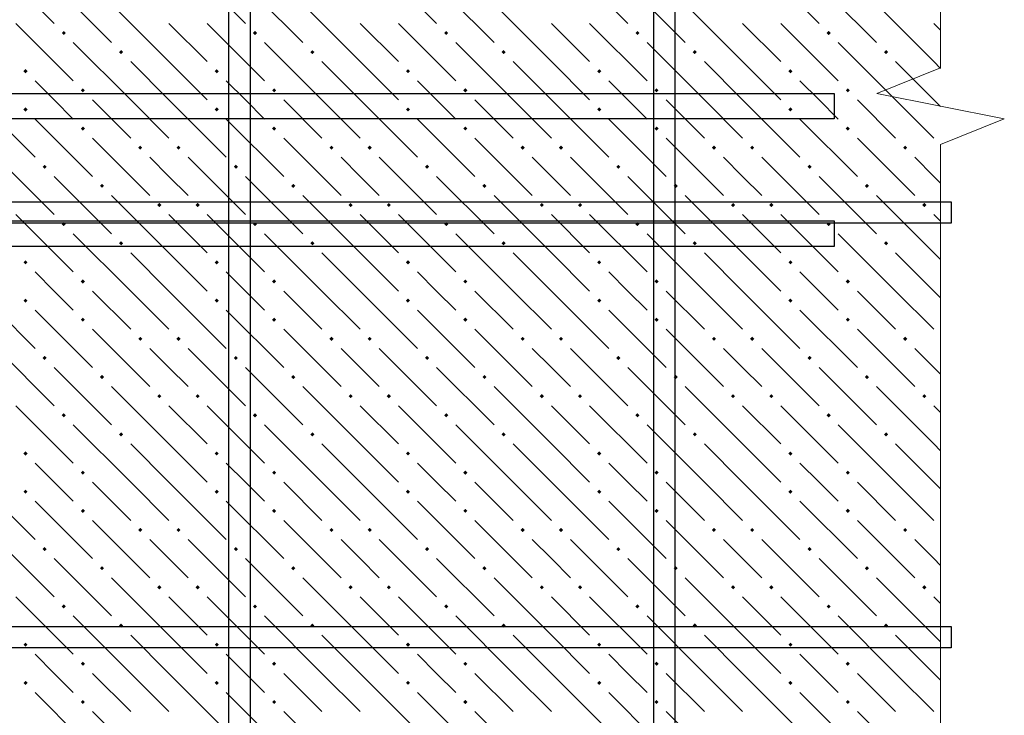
# Model space of a CAD drawing. Header units: millimetres. Extents: x 40580 to 1930067, y -240640 to 81020.
# Tile 412 of 656: x 1116029 to 1119118, y -187980 to -185797. Entities that reach past the tile are written whole.
import ezdxf

# ---------------------------------------------------------------- set-up
doc = ezdxf.new("R2010")
doc.units = ezdxf.units.MM
for name, color, linetype, lineweight in [('ЖБ Перекрытие верхний уровень', 7, 'Continuous', 35), ('Примечания', 7, 'Continuous', 13), ('Ребро вкладыша арматура S1', 52, 'Continuous', 25), ('Фоновоя арматура Х1', 52, 'Continuous', 25)]:
    doc.layers.add(name, color=color, linetype=linetype, lineweight=lineweight)

msp = doc.modelspace()

# ---------------------------------------------------------------- hatches: boundary and pattern name
at = {"layer": 'ЖБ Перекрытие верхний уровень', "linetype": 'Continuous', "lineweight": -3, "transparency": 33554687}
for points in [[(1116160.9, -185838.3), (1116167.4, -185831.8), (1116173.9, -185838.3), (1116167.4, -185844.8)], [(1116760.9, -185838.3), (1116767.4, -185831.8), (1116773.9, -185838.3), (1116767.4, -185844.8)], [(1117360.9, -185838.3), (1117367.4, -185831.8), (1117373.9, -185838.3), (1117367.4, -185844.8)], [(1117960.9, -185838.3), (1117967.4, -185831.8), (1117973.9, -185838.3), (1117967.4, -185844.8)], [(1118560.9, -185838.3), (1118567.4, -185831.8), (1118573.9, -185838.3), (1118567.4, -185844.8)], [(1116340.9, -185898.3), (1116347.4, -185891.8), (1116353.9, -185898.3), (1116347.4, -185904.8)], [(1116940.9, -185898.3), (1116947.4, -185891.8), (1116953.9, -185898.3), (1116947.4, -185904.8)], [(1117540.9, -185898.3), (1117547.4, -185891.8), (1117553.9, -185898.3), (1117547.4, -185904.8)], [(1118140.9, -185898.3), (1118147.4, -185891.8), (1118153.9, -185898.3), (1118147.4, -185904.8)], [(1118740.9, -185898.3), (1118747.4, -185891.8), (1118753.9, -185898.3), (1118747.4, -185904.8)], [(1116040.9, -185958.3), (1116047.4, -185951.8), (1116053.9, -185958.3), (1116047.4, -185964.8)], [(1116640.9, -185958.3), (1116647.4, -185951.8), (1116653.9, -185958.3), (1116647.4, -185964.8)], [(1117240.9, -185958.3), (1117247.4, -185951.8), (1117253.9, -185958.3), (1117247.4, -185964.8)], [(1117840.9, -185958.3), (1117847.4, -185951.8), (1117853.9, -185958.3), (1117847.4, -185964.8)], [(1118440.9, -185958.3), (1118447.4, -185951.8), (1118453.9, -185958.3), (1118447.4, -185964.8)], [(1116220.9, -186018.3), (1116227.4, -186011.8), (1116233.9, -186018.3), (1116227.4, -186024.8)], [(1116820.9, -186018.3), (1116827.4, -186011.8), (1116833.9, -186018.3), (1116827.4, -186024.8)], [(1117420.9, -186018.3), (1117427.4, -186011.8), (1117433.9, -186018.3), (1117427.4, -186024.8)], [(1118020.9, -186018.3), (1118027.4, -186011.8), (1118033.9, -186018.3), (1118027.4, -186024.8)], [(1118620.9, -186018.3), (1118627.4, -186011.8), (1118633.9, -186018.3), (1118627.4, -186024.8)], [(1116040.9, -186078.3), (1116047.4, -186071.8), (1116053.9, -186078.3), (1116047.4, -186084.8)], [(1116640.9, -186078.3), (1116647.4, -186071.8), (1116653.9, -186078.3), (1116647.4, -186084.8)], [(1117240.9, -186078.3), (1117247.4, -186071.8), (1117253.9, -186078.3), (1117247.4, -186084.8)], [(1117840.9, -186078.3), (1117847.4, -186071.8), (1117853.9, -186078.3), (1117847.4, -186084.8)], [(1118440.9, -186078.3), (1118447.4, -186071.8), (1118453.9, -186078.3), (1118447.4, -186084.8)], [(1116220.9, -186138.3), (1116227.4, -186131.8), (1116233.9, -186138.3), (1116227.4, -186144.8)], [(1116820.9, -186138.3), (1116827.4, -186131.8), (1116833.9, -186138.3), (1116827.4, -186144.8)], [(1117420.9, -186138.3), (1117427.4, -186131.8), (1117433.9, -186138.3), (1117427.4, -186144.8)], [(1118020.9, -186138.3), (1118027.4, -186131.8), (1118033.9, -186138.3), (1118027.4, -186144.8)], [(1118620.9, -186138.3), (1118627.4, -186131.8), (1118633.9, -186138.3), (1118627.4, -186144.8)], [(1116400.9, -186198.3), (1116407.4, -186191.8), (1116413.9, -186198.3), (1116407.4, -186204.8)], [(1116520.9, -186198.3), (1116527.4, -186191.8), (1116533.9, -186198.3), (1116527.4, -186204.8)], [(1117000.9, -186198.3), (1117007.4, -186191.8), (1117013.9, -186198.3), (1117007.4, -186204.8)], [(1117120.9, -186198.3), (1117127.4, -186191.8), (1117133.9, -186198.3), (1117127.4, -186204.8)], [(1117600.9, -186198.3), (1117607.4, -186191.8), (1117613.9, -186198.3), (1117607.4, -186204.8)], [(1117720.9, -186198.3), (1117727.4, -186191.8), (1117733.9, -186198.3), (1117727.4, -186204.8)], [(1118200.9, -186198.3), (1118207.4, -186191.8), (1118213.9, -186198.3), (1118207.4, -186204.8)], [(1118320.9, -186198.3), (1118327.4, -186191.8), (1118333.9, -186198.3), (1118327.4, -186204.8)], [(1118800.9, -186198.3), (1118807.4, -186191.8), (1118813.9, -186198.3), (1118807.4, -186204.8)], [(1116100.9, -186258.3), (1116107.4, -186251.8), (1116113.9, -186258.3), (1116107.4, -186264.8)], [(1116700.9, -186258.3), (1116707.4, -186251.8), (1116713.9, -186258.3), (1116707.4, -186264.8)], [(1117300.9, -186258.3), (1117307.4, -186251.8), (1117313.9, -186258.3), (1117307.4, -186264.8)], [(1117900.9, -186258.3), (1117907.4, -186251.8), (1117913.9, -186258.3), (1117907.4, -186264.8)], [(1118500.9, -186258.3), (1118507.4, -186251.8), (1118513.9, -186258.3), (1118507.4, -186264.8)], [(1116280.9, -186318.3), (1116287.4, -186311.8), (1116293.9, -186318.3), (1116287.4, -186324.8)], [(1116880.9, -186318.3), (1116887.4, -186311.8), (1116893.9, -186318.3), (1116887.4, -186324.8)], [(1117480.9, -186318.3), (1117487.4, -186311.8), (1117493.9, -186318.3), (1117487.4, -186324.8)], [(1118080.9, -186318.3), (1118087.4, -186311.8), (1118093.9, -186318.3), (1118087.4, -186324.8)], [(1118680.9, -186318.3), (1118687.4, -186311.8), (1118693.9, -186318.3), (1118687.4, -186324.8)], [(1116460.9, -186378.3), (1116467.4, -186371.8), (1116473.9, -186378.3), (1116467.4, -186384.8)], [(1116580.9, -186378.3), (1116587.4, -186371.8), (1116593.9, -186378.3), (1116587.4, -186384.8)], [(1117060.9, -186378.3), (1117067.4, -186371.8), (1117073.9, -186378.3), (1117067.4, -186384.8)], [(1117180.9, -186378.3), (1117187.4, -186371.8), (1117193.9, -186378.3), (1117187.4, -186384.8)], [(1117660.9, -186378.3), (1117667.4, -186371.8), (1117673.9, -186378.3), (1117667.4, -186384.8)], [(1117780.9, -186378.3), (1117787.4, -186371.8), (1117793.9, -186378.3), (1117787.4, -186384.8)], [(1118260.9, -186378.3), (1118267.4, -186371.8), (1118273.9, -186378.3), (1118267.4, -186384.8)], [(1118380.9, -186378.3), (1118387.4, -186371.8), (1118393.9, -186378.3), (1118387.4, -186384.8)], [(1118860.9, -186378.3), (1118867.4, -186371.8), (1118873.9, -186378.3), (1118867.4, -186384.8)], [(1116160.9, -186438.3), (1116167.4, -186431.8), (1116173.9, -186438.3), (1116167.4, -186444.8)], [(1116760.9, -186438.3), (1116767.4, -186431.8), (1116773.9, -186438.3), (1116767.4, -186444.8)], [(1117360.9, -186438.3), (1117367.4, -186431.8), (1117373.9, -186438.3), (1117367.4, -186444.8)], [(1117960.9, -186438.3), (1117967.4, -186431.8), (1117973.9, -186438.3), (1117967.4, -186444.8)], [(1118560.9, -186438.3), (1118567.4, -186431.8), (1118573.9, -186438.3), (1118567.4, -186444.8)], [(1116340.9, -186498.3), (1116347.4, -186491.8), (1116353.9, -186498.3), (1116347.4, -186504.8)], [(1116940.9, -186498.3), (1116947.4, -186491.8), (1116953.9, -186498.3), (1116947.4, -186504.8)], [(1117540.9, -186498.3), (1117547.4, -186491.8), (1117553.9, -186498.3), (1117547.4, -186504.8)], [(1118140.9, -186498.3), (1118147.4, -186491.8), (1118153.9, -186498.3), (1118147.4, -186504.8)], [(1118740.9, -186498.3), (1118747.4, -186491.8), (1118753.9, -186498.3), (1118747.4, -186504.8)], [(1116040.9, -186558.3), (1116047.4, -186551.8), (1116053.9, -186558.3), (1116047.4, -186564.8)], [(1116640.9, -186558.3), (1116647.4, -186551.8), (1116653.9, -186558.3), (1116647.4, -186564.8)], [(1117240.9, -186558.3), (1117247.4, -186551.8), (1117253.9, -186558.3), (1117247.4, -186564.8)], [(1117840.9, -186558.3), (1117847.4, -186551.8), (1117853.9, -186558.3), (1117847.4, -186564.8)], [(1118440.9, -186558.3), (1118447.4, -186551.8), (1118453.9, -186558.3), (1118447.4, -186564.8)], [(1116220.9, -186618.3), (1116227.4, -186611.8), (1116233.9, -186618.3), (1116227.4, -186624.8)], [(1116820.9, -186618.3), (1116827.4, -186611.8), (1116833.9, -186618.3), (1116827.4, -186624.8)], [(1117420.9, -186618.3), (1117427.4, -186611.8), (1117433.9, -186618.3), (1117427.4, -186624.8)], [(1118020.9, -186618.3), (1118027.4, -186611.8), (1118033.9, -186618.3), (1118027.4, -186624.8)], [(1118620.9, -186618.3), (1118627.4, -186611.8), (1118633.9, -186618.3), (1118627.4, -186624.8)], [(1116040.9, -186678.3), (1116047.4, -186671.8), (1116053.9, -186678.3), (1116047.4, -186684.8)], [(1116640.9, -186678.3), (1116647.4, -186671.8), (1116653.9, -186678.3), (1116647.4, -186684.8)], [(1117240.9, -186678.3), (1117247.4, -186671.8), (1117253.9, -186678.3), (1117247.4, -186684.8)], [(1117840.9, -186678.3), (1117847.4, -186671.8), (1117853.9, -186678.3), (1117847.4, -186684.8)], [(1118440.9, -186678.3), (1118447.4, -186671.8), (1118453.9, -186678.3), (1118447.4, -186684.8)], [(1116220.9, -186738.3), (1116227.4, -186731.8), (1116233.9, -186738.3), (1116227.4, -186744.8)], [(1116820.9, -186738.3), (1116827.4, -186731.8), (1116833.9, -186738.3), (1116827.4, -186744.8)], [(1117420.9, -186738.3), (1117427.4, -186731.8), (1117433.9, -186738.3), (1117427.4, -186744.8)], [(1118020.9, -186738.3), (1118027.4, -186731.8), (1118033.9, -186738.3), (1118027.4, -186744.8)], [(1118620.9, -186738.3), (1118627.4, -186731.8), (1118633.9, -186738.3), (1118627.4, -186744.8)], [(1116400.9, -186798.3), (1116407.4, -186791.8), (1116413.9, -186798.3), (1116407.4, -186804.8)], [(1116520.9, -186798.3), (1116527.4, -186791.8), (1116533.9, -186798.3), (1116527.4, -186804.8)], [(1117000.9, -186798.3), (1117007.4, -186791.8), (1117013.9, -186798.3), (1117007.4, -186804.8)], [(1117120.9, -186798.3), (1117127.4, -186791.8), (1117133.9, -186798.3), (1117127.4, -186804.8)], [(1117600.9, -186798.3), (1117607.4, -186791.8), (1117613.9, -186798.3), (1117607.4, -186804.8)], [(1117720.9, -186798.3), (1117727.4, -186791.8), (1117733.9, -186798.3), (1117727.4, -186804.8)], [(1118200.9, -186798.3), (1118207.4, -186791.8), (1118213.9, -186798.3), (1118207.4, -186804.8)], [(1118320.9, -186798.3), (1118327.4, -186791.8), (1118333.9, -186798.3), (1118327.4, -186804.8)], [(1118800.9, -186798.3), (1118807.4, -186791.8), (1118813.9, -186798.3), (1118807.4, -186804.8)], [(1116100.9, -186858.3), (1116107.4, -186851.8), (1116113.9, -186858.3), (1116107.4, -186864.8)], [(1116700.9, -186858.3), (1116707.4, -186851.8), (1116713.9, -186858.3), (1116707.4, -186864.8)], [(1117300.9, -186858.3), (1117307.4, -186851.8), (1117313.9, -186858.3), (1117307.4, -186864.8)], [(1117900.9, -186858.3), (1117907.4, -186851.8), (1117913.9, -186858.3), (1117907.4, -186864.8)], [(1118500.9, -186858.3), (1118507.4, -186851.8), (1118513.9, -186858.3), (1118507.4, -186864.8)], [(1116280.9, -186918.3), (1116287.4, -186911.8), (1116293.9, -186918.3), (1116287.4, -186924.8)], [(1116880.9, -186918.3), (1116887.4, -186911.8), (1116893.9, -186918.3), (1116887.4, -186924.8)], [(1117480.9, -186918.3), (1117487.4, -186911.8), (1117493.9, -186918.3), (1117487.4, -186924.8)], [(1118080.9, -186918.3), (1118087.4, -186911.8), (1118093.9, -186918.3), (1118087.4, -186924.8)], [(1118680.9, -186918.3), (1118687.4, -186911.8), (1118693.9, -186918.3), (1118687.4, -186924.8)], [(1116460.9, -186978.3), (1116467.4, -186971.8), (1116473.9, -186978.3), (1116467.4, -186984.8)], [(1116580.9, -186978.3), (1116587.4, -186971.8), (1116593.9, -186978.3), (1116587.4, -186984.8)], [(1117060.9, -186978.3), (1117067.4, -186971.8), (1117073.9, -186978.3), (1117067.4, -186984.8)], [(1117180.9, -186978.3), (1117187.4, -186971.8), (1117193.9, -186978.3), (1117187.4, -186984.8)], [(1117660.9, -186978.3), (1117667.4, -186971.8), (1117673.9, -186978.3), (1117667.4, -186984.8)], [(1117780.9, -186978.3), (1117787.4, -186971.8), (1117793.9, -186978.3), (1117787.4, -186984.8)], [(1118260.9, -186978.3), (1118267.4, -186971.8), (1118273.9, -186978.3), (1118267.4, -186984.8)], [(1118380.9, -186978.3), (1118387.4, -186971.8), (1118393.9, -186978.3), (1118387.4, -186984.8)], [(1118860.9, -186978.3), (1118867.4, -186971.8), (1118873.9, -186978.3), (1118867.4, -186984.8)], [(1116160.9, -187038.3), (1116167.4, -187031.8), (1116173.9, -187038.3), (1116167.4, -187044.8)], [(1116760.9, -187038.3), (1116767.4, -187031.8), (1116773.9, -187038.3), (1116767.4, -187044.8)], [(1117360.9, -187038.3), (1117367.4, -187031.8), (1117373.9, -187038.3), (1117367.4, -187044.8)], [(1117960.9, -187038.3), (1117967.4, -187031.8), (1117973.9, -187038.3), (1117967.4, -187044.8)], [(1118560.9, -187038.3), (1118567.4, -187031.8), (1118573.9, -187038.3), (1118567.4, -187044.8)], [(1116340.9, -187098.3), (1116347.4, -187091.8), (1116353.9, -187098.3), (1116347.4, -187104.8)], [(1116940.9, -187098.3), (1116947.4, -187091.8), (1116953.9, -187098.3), (1116947.4, -187104.8)], [(1117540.9, -187098.3), (1117547.4, -187091.8), (1117553.9, -187098.3), (1117547.4, -187104.8)], [(1118140.9, -187098.3), (1118147.4, -187091.8), (1118153.9, -187098.3), (1118147.4, -187104.8)], [(1118740.9, -187098.3), (1118747.4, -187091.8), (1118753.9, -187098.3), (1118747.4, -187104.8)], [(1116040.9, -187158.3), (1116047.4, -187151.8), (1116053.9, -187158.3), (1116047.4, -187164.8)], [(1116640.9, -187158.3), (1116647.4, -187151.8), (1116653.9, -187158.3), (1116647.4, -187164.8)], [(1117240.9, -187158.3), (1117247.4, -187151.8), (1117253.9, -187158.3), (1117247.4, -187164.8)], [(1117840.9, -187158.3), (1117847.4, -187151.8), (1117853.9, -187158.3), (1117847.4, -187164.8)], [(1118440.9, -187158.3), (1118447.4, -187151.8), (1118453.9, -187158.3), (1118447.4, -187164.8)], [(1116220.9, -187218.3), (1116227.4, -187211.8), (1116233.9, -187218.3), (1116227.4, -187224.8)], [(1116820.9, -187218.3), (1116827.4, -187211.8), (1116833.9, -187218.3), (1116827.4, -187224.8)], [(1117420.9, -187218.3), (1117427.4, -187211.8), (1117433.9, -187218.3), (1117427.4, -187224.8)], [(1118020.9, -187218.3), (1118027.4, -187211.8), (1118033.9, -187218.3), (1118027.4, -187224.8)], [(1118620.9, -187218.3), (1118627.4, -187211.8), (1118633.9, -187218.3), (1118627.4, -187224.8)], [(1116040.9, -187278.3), (1116047.4, -187271.8), (1116053.9, -187278.3), (1116047.4, -187284.8)], [(1116640.9, -187278.3), (1116647.4, -187271.8), (1116653.9, -187278.3), (1116647.4, -187284.8)], [(1117240.9, -187278.3), (1117247.4, -187271.8), (1117253.9, -187278.3), (1117247.4, -187284.8)], [(1117840.9, -187278.3), (1117847.4, -187271.8), (1117853.9, -187278.3), (1117847.4, -187284.8)], [(1118440.9, -187278.3), (1118447.4, -187271.8), (1118453.9, -187278.3), (1118447.4, -187284.8)], [(1116220.9, -187338.3), (1116227.4, -187331.8), (1116233.9, -187338.3), (1116227.4, -187344.8)], [(1116820.9, -187338.3), (1116827.4, -187331.8), (1116833.9, -187338.3), (1116827.4, -187344.8)], [(1117420.9, -187338.3), (1117427.4, -187331.8), (1117433.9, -187338.3), (1117427.4, -187344.8)], [(1118020.9, -187338.3), (1118027.4, -187331.8), (1118033.9, -187338.3), (1118027.4, -187344.8)], [(1118620.9, -187338.3), (1118627.4, -187331.8), (1118633.9, -187338.3), (1118627.4, -187344.8)], [(1116400.9, -187398.3), (1116407.4, -187391.8), (1116413.9, -187398.3), (1116407.4, -187404.8)], [(1116520.9, -187398.3), (1116527.4, -187391.8), (1116533.9, -187398.3), (1116527.4, -187404.8)], [(1117000.9, -187398.3), (1117007.4, -187391.8), (1117013.9, -187398.3), (1117007.4, -187404.8)], [(1117120.9, -187398.3), (1117127.4, -187391.8), (1117133.9, -187398.3), (1117127.4, -187404.8)], [(1117600.9, -187398.3), (1117607.4, -187391.8), (1117613.9, -187398.3), (1117607.4, -187404.8)], [(1117720.9, -187398.3), (1117727.4, -187391.8), (1117733.9, -187398.3), (1117727.4, -187404.8)], [(1118200.9, -187398.3), (1118207.4, -187391.8), (1118213.9, -187398.3), (1118207.4, -187404.8)], [(1118320.9, -187398.3), (1118327.4, -187391.8), (1118333.9, -187398.3), (1118327.4, -187404.8)], [(1118800.9, -187398.3), (1118807.4, -187391.8), (1118813.9, -187398.3), (1118807.4, -187404.8)], [(1116100.9, -187458.3), (1116107.4, -187451.8), (1116113.9, -187458.3), (1116107.4, -187464.8)], [(1116700.9, -187458.3), (1116707.4, -187451.8), (1116713.9, -187458.3), (1116707.4, -187464.8)], [(1117300.9, -187458.3), (1117307.4, -187451.8), (1117313.9, -187458.3), (1117307.4, -187464.8)], [(1117900.9, -187458.3), (1117907.4, -187451.8), (1117913.9, -187458.3), (1117907.4, -187464.8)], [(1118500.9, -187458.3), (1118507.4, -187451.8), (1118513.9, -187458.3), (1118507.4, -187464.8)], [(1116280.9, -187518.3), (1116287.4, -187511.8), (1116293.9, -187518.3), (1116287.4, -187524.8)], [(1116880.9, -187518.3), (1116887.4, -187511.8), (1116893.9, -187518.3), (1116887.4, -187524.8)], [(1117480.9, -187518.3), (1117487.4, -187511.8), (1117493.9, -187518.3), (1117487.4, -187524.8)], [(1118080.9, -187518.3), (1118087.4, -187511.8), (1118093.9, -187518.3), (1118087.4, -187524.8)], [(1118680.9, -187518.3), (1118687.4, -187511.8), (1118693.9, -187518.3), (1118687.4, -187524.8)], [(1116460.9, -187578.3), (1116467.4, -187571.8), (1116473.9, -187578.3), (1116467.4, -187584.8)], [(1116580.9, -187578.3), (1116587.4, -187571.8), (1116593.9, -187578.3), (1116587.4, -187584.8)], [(1117060.9, -187578.3), (1117067.4, -187571.8), (1117073.9, -187578.3), (1117067.4, -187584.8)], [(1117180.9, -187578.3), (1117187.4, -187571.8), (1117193.9, -187578.3), (1117187.4, -187584.8)], [(1117660.9, -187578.3), (1117667.4, -187571.8), (1117673.9, -187578.3), (1117667.4, -187584.8)], [(1117780.9, -187578.3), (1117787.4, -187571.8), (1117793.9, -187578.3), (1117787.4, -187584.8)], [(1118260.9, -187578.3), (1118267.4, -187571.8), (1118273.9, -187578.3), (1118267.4, -187584.8)], [(1118380.9, -187578.3), (1118387.4, -187571.8), (1118393.9, -187578.3), (1118387.4, -187584.8)], [(1118860.9, -187578.3), (1118867.4, -187571.8), (1118873.9, -187578.3), (1118867.4, -187584.8)], [(1116160.9, -187638.3), (1116167.4, -187631.8), (1116173.9, -187638.3), (1116167.4, -187644.8)], [(1116760.9, -187638.3), (1116767.4, -187631.8), (1116773.9, -187638.3), (1116767.4, -187644.8)], [(1117360.9, -187638.3), (1117367.4, -187631.8), (1117373.9, -187638.3), (1117367.4, -187644.8)], [(1117960.9, -187638.3), (1117967.4, -187631.8), (1117973.9, -187638.3), (1117967.4, -187644.8)], [(1118560.9, -187638.3), (1118567.4, -187631.8), (1118573.9, -187638.3), (1118567.4, -187644.8)], [(1116340.9, -187698.3), (1116347.4, -187691.8), (1116353.9, -187698.3), (1116347.4, -187704.8)], [(1116940.9, -187698.3), (1116947.4, -187691.8), (1116953.9, -187698.3), (1116947.4, -187704.8)], [(1117540.9, -187698.3), (1117547.4, -187691.8), (1117553.9, -187698.3), (1117547.4, -187704.8)], [(1118140.9, -187698.3), (1118147.4, -187691.8), (1118153.9, -187698.3), (1118147.4, -187704.8)], [(1118740.9, -187698.3), (1118747.4, -187691.8), (1118753.9, -187698.3), (1118747.4, -187704.8)], [(1116040.9, -187758.3), (1116047.4, -187751.8), (1116053.9, -187758.3), (1116047.4, -187764.8)], [(1116640.9, -187758.3), (1116647.4, -187751.8), (1116653.9, -187758.3), (1116647.4, -187764.8)], [(1117240.9, -187758.3), (1117247.4, -187751.8), (1117253.9, -187758.3), (1117247.4, -187764.8)], [(1117840.9, -187758.3), (1117847.4, -187751.8), (1117853.9, -187758.3), (1117847.4, -187764.8)], [(1118440.9, -187758.3), (1118447.4, -187751.8), (1118453.9, -187758.3), (1118447.4, -187764.8)], [(1116220.9, -187818.3), (1116227.4, -187811.8), (1116233.9, -187818.3), (1116227.4, -187824.8)], [(1116820.9, -187818.3), (1116827.4, -187811.8), (1116833.9, -187818.3), (1116827.4, -187824.8)], [(1117420.9, -187818.3), (1117427.4, -187811.8), (1117433.9, -187818.3), (1117427.4, -187824.8)], [(1118020.9, -187818.3), (1118027.4, -187811.8), (1118033.9, -187818.3), (1118027.4, -187824.8)], [(1118620.9, -187818.3), (1118627.4, -187811.8), (1118633.9, -187818.3), (1118627.4, -187824.8)], [(1116040.9, -187878.3), (1116047.4, -187871.8), (1116053.9, -187878.3), (1116047.4, -187884.8)], [(1116640.9, -187878.3), (1116647.4, -187871.8), (1116653.9, -187878.3), (1116647.4, -187884.8)], [(1117240.9, -187878.3), (1117247.4, -187871.8), (1117253.9, -187878.3), (1117247.4, -187884.8)], [(1117840.9, -187878.3), (1117847.4, -187871.8), (1117853.9, -187878.3), (1117847.4, -187884.8)], [(1118440.9, -187878.3), (1118447.4, -187871.8), (1118453.9, -187878.3), (1118447.4, -187884.8)], [(1116220.9, -187938.3), (1116227.4, -187931.8), (1116233.9, -187938.3), (1116227.4, -187944.8)], [(1116820.9, -187938.3), (1116827.4, -187931.8), (1116833.9, -187938.3), (1116827.4, -187944.8)], [(1117420.9, -187938.3), (1117427.4, -187931.8), (1117433.9, -187938.3), (1117427.4, -187944.8)], [(1118020.9, -187938.3), (1118027.4, -187931.8), (1118033.9, -187938.3), (1118027.4, -187944.8)], [(1118620.9, -187938.3), (1118627.4, -187931.8), (1118633.9, -187938.3), (1118627.4, -187944.8)]]:
    msp.add_hatch(color=7, dxfattribs=at).paths.add_polyline_path(points, flags=16)

# ---------------------------------------------------------------- linework, layer by layer
at = {"layer": 'ЖБ Перекрытие верхний уровень', "color": 9, "linetype": 'Continuous', "lineweight": -3, "true_color": 0xc7c7c7, "transparency": 33554687}
for p, q in [((1115957.4, -185628.3), (1116137.4, -185808.3)), ((1116557.4, -185628.3), (1116737.4, -185808.3)), ((1117157.4, -185628.3), (1117337.4, -185808.3)), ((1117757.4, -185628.3), (1117937.4, -185808.3)), ((1118357.4, -185628.3), (1118537.4, -185808.3)), ((1116137.4, -185688.3), (1116317.4, -185868.3)), ((1116737.4, -185688.3), (1116917.4, -185868.3)), ((1117337.4, -185688.3), (1117517.4, -185868.3)), ((1117937.4, -185688.3), (1118117.4, -185868.3)), ((1118537.4, -185688.3), (1118717.4, -185868.3)), ((1116497.4, -185928.3), (1116317.4, -185748.3)), ((1117097.4, -185928.3), (1116917.4, -185748.3)), ((1117697.4, -185928.3), (1117517.4, -185748.3)), ((1118297.4, -185928.3), (1118117.4, -185748.3)), ((1118897.4, -185928.3), (1118717.4, -185748.3)), ((1116017.4, -185808.3), (1116197.4, -185988.3)), ((1116497.4, -185808.3), (1116617.4, -185928.3)), ((1116617.4, -185808.3), (1116797.4, -185988.3)), ((1117097.4, -185808.3), (1117217.4, -185928.3)), ((1117217.4, -185808.3), (1117397.4, -185988.3)), ((1117697.4, -185808.3), (1117817.4, -185928.3)), ((1117817.4, -185808.3), (1117997.4, -185988.3)), ((1118297.4, -185808.3), (1118417.4, -185928.3)), ((1118417.4, -185808.3), (1118597.4, -185988.3)), ((1118897.4, -185808.3), (1118918.4, -185829.4)), ((1116377.4, -186048.3), (1116197.4, -185868.3)), ((1116977.4, -186048.3), (1116797.4, -185868.3)), ((1117577.4, -186048.3), (1117397.4, -185868.3)), ((1118177.4, -186048.3), (1117997.4, -185868.3)), ((1118777.4, -186048.3), (1118597.4, -185868.3)), ((1116377.4, -185928.3), (1116497.4, -186048.3)), ((1116497.4, -185928.3), (1116617.4, -186048.3)), ((1116977.4, -185928.3), (1117097.4, -186048.3)), ((1117097.4, -185928.3), (1117217.4, -186048.3)), ((1117577.4, -185928.3), (1117697.4, -186048.3)), ((1117697.4, -185928.3), (1117817.4, -186048.3)), ((1118177.4, -185928.3), (1118297.4, -186048.3)), ((1118297.4, -185928.3), (1118417.4, -186048.3)), ((1118777.4, -185928.3), (1118897.4, -186048.3)), ((1118897.4, -185928.3), (1118918.4, -185949.4)), ((1116137.4, -186048.3), (1116077.4, -185988.3)), ((1116737.4, -186048.3), (1116677.4, -185988.3)), ((1117337.4, -186048.3), (1117277.4, -185988.3)), ((1117937.4, -186048.3), (1117877.4, -185988.3)), ((1118537.4, -186048.3), (1118477.4, -185988.3)), ((1115897.4, -186048.3), (1116077.4, -186228.3)), ((1116197.4, -186108.3), (1116137.4, -186048.3)), ((1116257.4, -186048.3), (1116377.4, -186168.3)), ((1116377.4, -186048.3), (1116497.4, -186168.3)), ((1116497.4, -186048.3), (1116677.4, -186228.3)), ((1116797.4, -186108.3), (1116737.4, -186048.3)), ((1116857.4, -186048.3), (1116977.4, -186168.3)), ((1116977.4, -186048.3), (1117097.4, -186168.3)), ((1117097.4, -186048.3), (1117277.4, -186228.3)), ((1117397.4, -186108.3), (1117337.4, -186048.3)), ((1117457.4, -186048.3), (1117577.4, -186168.3)), ((1117577.4, -186048.3), (1117697.4, -186168.3)), ((1117697.4, -186048.3), (1117877.4, -186228.3)), ((1117997.4, -186108.3), (1117937.4, -186048.3)), ((1118057.4, -186048.3), (1118177.4, -186168.3)), ((1118177.4, -186048.3), (1118297.4, -186168.3)), ((1118297.4, -186048.3), (1118477.4, -186228.3)), ((1118597.4, -186108.3), (1118537.4, -186048.3)), ((1118657.4, -186048.3), (1118777.4, -186168.3)), ((1118777.4, -186048.3), (1118897.4, -186168.3)), ((1118897.4, -186048.3), (1118918.4, -186069.4)), ((1116077.4, -186108.3), (1116257.4, -186288.3)), ((1116677.4, -186108.3), (1116857.4, -186288.3)), ((1117277.4, -186108.3), (1117457.4, -186288.3)), ((1117877.4, -186108.3), (1118057.4, -186288.3)), ((1118477.4, -186108.3), (1118657.4, -186288.3)), ((1116257.4, -186168.3), (1116437.4, -186348.3)), ((1116857.4, -186168.3), (1117037.4, -186348.3)), ((1117457.4, -186168.3), (1117637.4, -186348.3)), ((1118057.4, -186168.3), (1118237.4, -186348.3)), ((1118657.4, -186168.3), (1118837.4, -186348.3)), ((1115957.4, -186228.3), (1116137.4, -186408.3)), ((1116497.4, -186288.3), (1116437.4, -186228.3)), ((1116557.4, -186228.3), (1116737.4, -186408.3)), ((1117097.4, -186288.3), (1117037.4, -186228.3)), ((1117157.4, -186228.3), (1117337.4, -186408.3)), ((1117697.4, -186288.3), (1117637.4, -186228.3)), ((1117757.4, -186228.3), (1117937.4, -186408.3)), ((1118297.4, -186288.3), (1118237.4, -186228.3)), ((1118357.4, -186228.3), (1118537.4, -186408.3)), ((1118897.4, -186288.3), (1118837.4, -186228.3)), ((1116137.4, -186288.3), (1116317.4, -186468.3)), ((1116557.4, -186348.3), (1116497.4, -186288.3)), ((1116737.4, -186288.3), (1116917.4, -186468.3)), ((1117157.4, -186348.3), (1117097.4, -186288.3)), ((1117337.4, -186288.3), (1117517.4, -186468.3)), ((1117757.4, -186348.3), (1117697.4, -186288.3)), ((1117937.4, -186288.3), (1118117.4, -186468.3)), ((1118357.4, -186348.3), (1118297.4, -186288.3)), ((1118537.4, -186288.3), (1118717.4, -186468.3)), ((1118918.4, -186309.4), (1118897.4, -186288.3)), ((1116497.4, -186528.3), (1116317.4, -186348.3)), ((1117097.4, -186528.3), (1116917.4, -186348.3)), ((1117697.4, -186528.3), (1117517.4, -186348.3)), ((1118297.4, -186528.3), (1118117.4, -186348.3)), ((1118897.4, -186528.3), (1118717.4, -186348.3)), ((1116017.4, -186408.3), (1116197.4, -186588.3)), ((1116497.4, -186408.3), (1116617.4, -186528.3)), ((1116617.4, -186408.3), (1116797.4, -186588.3)), ((1117097.4, -186408.3), (1117217.4, -186528.3)), ((1117217.4, -186408.3), (1117397.4, -186588.3)), ((1117697.4, -186408.3), (1117817.4, -186528.3)), ((1117817.4, -186408.3), (1117997.4, -186588.3)), ((1118297.4, -186408.3), (1118417.4, -186528.3)), ((1118417.4, -186408.3), (1118597.4, -186588.3)), ((1118897.4, -186408.3), (1118918.4, -186429.4)), ((1116377.4, -186648.3), (1116197.4, -186468.3)), ((1116977.4, -186648.3), (1116797.4, -186468.3)), ((1117577.4, -186648.3), (1117397.4, -186468.3)), ((1118177.4, -186648.3), (1117997.4, -186468.3)), ((1118777.4, -186648.3), (1118597.4, -186468.3)), ((1116377.4, -186528.3), (1116497.4, -186648.3)), ((1116497.4, -186528.3), (1116617.4, -186648.3)), ((1116977.4, -186528.3), (1117097.4, -186648.3)), ((1117097.4, -186528.3), (1117217.4, -186648.3)), ((1117577.4, -186528.3), (1117697.4, -186648.3)), ((1117697.4, -186528.3), (1117817.4, -186648.3)), ((1118177.4, -186528.3), (1118297.4, -186648.3)), ((1118297.4, -186528.3), (1118417.4, -186648.3)), ((1118777.4, -186528.3), (1118897.4, -186648.3)), ((1118897.4, -186528.3), (1118918.4, -186549.4)), ((1116137.4, -186648.3), (1116077.4, -186588.3)), ((1116737.4, -186648.3), (1116677.4, -186588.3)), ((1117337.4, -186648.3), (1117277.4, -186588.3)), ((1117937.4, -186648.3), (1117877.4, -186588.3)), ((1118537.4, -186648.3), (1118477.4, -186588.3)), ((1115897.4, -186648.3), (1116077.4, -186828.3)), ((1116197.4, -186708.3), (1116137.4, -186648.3)), ((1116257.4, -186648.3), (1116377.4, -186768.3)), ((1116377.4, -186648.3), (1116497.4, -186768.3)), ((1116497.4, -186648.3), (1116677.4, -186828.3)), ((1116797.4, -186708.3), (1116737.4, -186648.3)), ((1116857.4, -186648.3), (1116977.4, -186768.3)), ((1116977.4, -186648.3), (1117097.4, -186768.3)), ((1117097.4, -186648.3), (1117277.4, -186828.3)), ((1117397.4, -186708.3), (1117337.4, -186648.3)), ((1117457.4, -186648.3), (1117577.4, -186768.3)), ((1117577.4, -186648.3), (1117697.4, -186768.3)), ((1117697.4, -186648.3), (1117877.4, -186828.3)), ((1117997.4, -186708.3), (1117937.4, -186648.3)), ((1118057.4, -186648.3), (1118177.4, -186768.3)), ((1118177.4, -186648.3), (1118297.4, -186768.3)), ((1118297.4, -186648.3), (1118477.4, -186828.3)), ((1118597.4, -186708.3), (1118537.4, -186648.3)), ((1118657.4, -186648.3), (1118777.4, -186768.3)), ((1118777.4, -186648.3), (1118897.4, -186768.3)), ((1118897.4, -186648.3), (1118918.4, -186669.4)), ((1116077.4, -186708.3), (1116257.4, -186888.3)), ((1116677.4, -186708.3), (1116857.4, -186888.3)), ((1117277.4, -186708.3), (1117457.4, -186888.3)), ((1117877.4, -186708.3), (1118057.4, -186888.3)), ((1118477.4, -186708.3), (1118657.4, -186888.3)), ((1116257.4, -186768.3), (1116437.4, -186948.3)), ((1116857.4, -186768.3), (1117037.4, -186948.3)), ((1117457.4, -186768.3), (1117637.4, -186948.3)), ((1118057.4, -186768.3), (1118237.4, -186948.3)), ((1118657.4, -186768.3), (1118837.4, -186948.3)), ((1115957.4, -186828.3), (1116137.4, -187008.3)), ((1116497.4, -186888.3), (1116437.4, -186828.3)), ((1116557.4, -186828.3), (1116737.4, -187008.3)), ((1117097.4, -186888.3), (1117037.4, -186828.3)), ((1117157.4, -186828.3), (1117337.4, -187008.3)), ((1117697.4, -186888.3), (1117637.4, -186828.3)), ((1117757.4, -186828.3), (1117937.4, -187008.3)), ((1118297.4, -186888.3), (1118237.4, -186828.3)), ((1118357.4, -186828.3), (1118537.4, -187008.3)), ((1118897.4, -186888.3), (1118837.4, -186828.3)), ((1116137.4, -186888.3), (1116317.4, -187068.3)), ((1116557.4, -186948.3), (1116497.4, -186888.3)), ((1116737.4, -186888.3), (1116917.4, -187068.3)), ((1117157.4, -186948.3), (1117097.4, -186888.3)), ((1117337.4, -186888.3), (1117517.4, -187068.3)), ((1117757.4, -186948.3), (1117697.4, -186888.3)), ((1117937.4, -186888.3), (1118117.4, -187068.3)), ((1118357.4, -186948.3), (1118297.4, -186888.3)), ((1118537.4, -186888.3), (1118717.4, -187068.3)), ((1118918.4, -186909.4), (1118897.4, -186888.3)), ((1116497.4, -187128.3), (1116317.4, -186948.3)), ((1117097.4, -187128.3), (1116917.4, -186948.3)), ((1117697.4, -187128.3), (1117517.4, -186948.3)), ((1118297.4, -187128.3), (1118117.4, -186948.3)), ((1118897.4, -187128.3), (1118717.4, -186948.3)), ((1116017.4, -187008.3), (1116197.4, -187188.3)), ((1116497.4, -187008.3), (1116617.4, -187128.3)), ((1116617.4, -187008.3), (1116797.4, -187188.3)), ((1117097.4, -187008.3), (1117217.4, -187128.3)), ((1117217.4, -187008.3), (1117397.4, -187188.3)), ((1117697.4, -187008.3), (1117817.4, -187128.3)), ((1117817.4, -187008.3), (1117997.4, -187188.3)), ((1118297.4, -187008.3), (1118417.4, -187128.3)), ((1118417.4, -187008.3), (1118597.4, -187188.3)), ((1118897.4, -187008.3), (1118918.4, -187029.4)), ((1116377.4, -187248.3), (1116197.4, -187068.3)), ((1116977.4, -187248.3), (1116797.4, -187068.3)), ((1117577.4, -187248.3), (1117397.4, -187068.3)), ((1118177.4, -187248.3), (1117997.4, -187068.3)), ((1118777.4, -187248.3), (1118597.4, -187068.3)), ((1116377.4, -187128.3), (1116497.4, -187248.3)), ((1116497.4, -187128.3), (1116617.4, -187248.3)), ((1116977.4, -187128.3), (1117097.4, -187248.3)), ((1117097.4, -187128.3), (1117217.4, -187248.3)), ((1117577.4, -187128.3), (1117697.4, -187248.3)), ((1117697.4, -187128.3), (1117817.4, -187248.3)), ((1118177.4, -187128.3), (1118297.4, -187248.3)), ((1118297.4, -187128.3), (1118417.4, -187248.3)), ((1118777.4, -187128.3), (1118897.4, -187248.3)), ((1118897.4, -187128.3), (1118918.4, -187149.4)), ((1116137.4, -187248.3), (1116077.4, -187188.3)), ((1116737.4, -187248.3), (1116677.4, -187188.3)), ((1117337.4, -187248.3), (1117277.4, -187188.3)), ((1117937.4, -187248.3), (1117877.4, -187188.3)), ((1118537.4, -187248.3), (1118477.4, -187188.3)), ((1115897.4, -187248.3), (1116077.4, -187428.3)), ((1116197.4, -187308.3), (1116137.4, -187248.3)), ((1116257.4, -187248.3), (1116377.4, -187368.3)), ((1116377.4, -187248.3), (1116497.4, -187368.3)), ((1116497.4, -187248.3), (1116677.4, -187428.3)), ((1116797.4, -187308.3), (1116737.4, -187248.3)), ((1116857.4, -187248.3), (1116977.4, -187368.3)), ((1116977.4, -187248.3), (1117097.4, -187368.3)), ((1117097.4, -187248.3), (1117277.4, -187428.3)), ((1117397.4, -187308.3), (1117337.4, -187248.3)), ((1117457.4, -187248.3), (1117577.4, -187368.3)), ((1117577.4, -187248.3), (1117697.4, -187368.3)), ((1117697.4, -187248.3), (1117877.4, -187428.3)), ((1117997.4, -187308.3), (1117937.4, -187248.3)), ((1118057.4, -187248.3), (1118177.4, -187368.3)), ((1118177.4, -187248.3), (1118297.4, -187368.3)), ((1118297.4, -187248.3), (1118477.4, -187428.3)), ((1118597.4, -187308.3), (1118537.4, -187248.3)), ((1118657.4, -187248.3), (1118777.4, -187368.3)), ((1118777.4, -187248.3), (1118897.4, -187368.3)), ((1118897.4, -187248.3), (1118918.4, -187269.4)), ((1116077.4, -187308.3), (1116257.4, -187488.3)), ((1116677.4, -187308.3), (1116857.4, -187488.3)), ((1117277.4, -187308.3), (1117457.4, -187488.3)), ((1117877.4, -187308.3), (1118057.4, -187488.3)), ((1118477.4, -187308.3), (1118657.4, -187488.3)), ((1116257.4, -187368.3), (1116437.4, -187548.3)), ((1116857.4, -187368.3), (1117037.4, -187548.3)), ((1117457.4, -187368.3), (1117637.4, -187548.3)), ((1118057.4, -187368.3), (1118237.4, -187548.3)), ((1118657.4, -187368.3), (1118837.4, -187548.3)), ((1115957.4, -187428.3), (1116137.4, -187608.3)), ((1116497.4, -187488.3), (1116437.4, -187428.3)), ((1116557.4, -187428.3), (1116737.4, -187608.3)), ((1117097.4, -187488.3), (1117037.4, -187428.3)), ((1117157.4, -187428.3), (1117337.4, -187608.3)), ((1117697.4, -187488.3), (1117637.4, -187428.3)), ((1117757.4, -187428.3), (1117937.4, -187608.3)), ((1118297.4, -187488.3), (1118237.4, -187428.3)), ((1118357.4, -187428.3), (1118537.4, -187608.3)), ((1118897.4, -187488.3), (1118837.4, -187428.3)), ((1116137.4, -187488.3), (1116317.4, -187668.3)), ((1116557.4, -187548.3), (1116497.4, -187488.3)), ((1116737.4, -187488.3), (1116917.4, -187668.3)), ((1117157.4, -187548.3), (1117097.4, -187488.3)), ((1117337.4, -187488.3), (1117517.4, -187668.3)), ((1117757.4, -187548.3), (1117697.4, -187488.3)), ((1117937.4, -187488.3), (1118117.4, -187668.3)), ((1118357.4, -187548.3), (1118297.4, -187488.3)), ((1118537.4, -187488.3), (1118717.4, -187668.3)), ((1118918.4, -187509.4), (1118897.4, -187488.3)), ((1116497.4, -187728.3), (1116317.4, -187548.3)), ((1117097.4, -187728.3), (1116917.4, -187548.3)), ((1117697.4, -187728.3), (1117517.4, -187548.3)), ((1118297.4, -187728.3), (1118117.4, -187548.3)), ((1118897.4, -187728.3), (1118717.4, -187548.3)), ((1116017.4, -187608.3), (1116197.4, -187788.3)), ((1116497.4, -187608.3), (1116617.4, -187728.3)), ((1116617.4, -187608.3), (1116797.4, -187788.3)), ((1117097.4, -187608.3), (1117217.4, -187728.3)), ((1117217.4, -187608.3), (1117397.4, -187788.3)), ((1117697.4, -187608.3), (1117817.4, -187728.3)), ((1117817.4, -187608.3), (1117997.4, -187788.3)), ((1118297.4, -187608.3), (1118417.4, -187728.3)), ((1118417.4, -187608.3), (1118597.4, -187788.3)), ((1118897.4, -187608.3), (1118918.4, -187629.4)), ((1116377.4, -187848.3), (1116197.4, -187668.3)), ((1116977.4, -187848.3), (1116797.4, -187668.3)), ((1117577.4, -187848.3), (1117397.4, -187668.3)), ((1118177.4, -187848.3), (1117997.4, -187668.3)), ((1118777.4, -187848.3), (1118597.4, -187668.3)), ((1116377.4, -187728.3), (1116497.4, -187848.3)), ((1116497.4, -187728.3), (1116617.4, -187848.3)), ((1116977.4, -187728.3), (1117097.4, -187848.3)), ((1117097.4, -187728.3), (1117217.4, -187848.3)), ((1117577.4, -187728.3), (1117697.4, -187848.3)), ((1117697.4, -187728.3), (1117817.4, -187848.3)), ((1118177.4, -187728.3), (1118297.4, -187848.3)), ((1118297.4, -187728.3), (1118417.4, -187848.3)), ((1118777.4, -187728.3), (1118897.4, -187848.3)), ((1118897.4, -187728.3), (1118918.4, -187749.4)), ((1116137.4, -187848.3), (1116077.4, -187788.3)), ((1116737.4, -187848.3), (1116677.4, -187788.3)), ((1117337.4, -187848.3), (1117277.4, -187788.3)), ((1117937.4, -187848.3), (1117877.4, -187788.3)), ((1118537.4, -187848.3), (1118477.4, -187788.3)), ((1116197.4, -187908.3), (1116137.4, -187848.3)), ((1116257.4, -187848.3), (1116377.4, -187968.3)), ((1116377.4, -187848.3), (1116497.4, -187968.3)), ((1116497.4, -187848.3), (1116677.4, -188028.3)), ((1116797.4, -187908.3), (1116737.4, -187848.3)), ((1116857.4, -187848.3), (1116977.4, -187968.3)), ((1116977.4, -187848.3), (1117097.4, -187968.3)), ((1117097.4, -187848.3), (1117277.4, -188028.3)), ((1117397.4, -187908.3), (1117337.4, -187848.3)), ((1117457.4, -187848.3), (1117577.4, -187968.3)), ((1117577.4, -187848.3), (1117697.4, -187968.3)), ((1117697.4, -187848.3), (1117877.4, -188028.3)), ((1117997.4, -187908.3), (1117937.4, -187848.3)), ((1118057.4, -187848.3), (1118177.4, -187968.3)), ((1118177.4, -187848.3), (1118297.4, -187968.3)), ((1118297.4, -187848.3), (1118477.4, -188028.3)), ((1118597.4, -187908.3), (1118537.4, -187848.3)), ((1118657.4, -187848.3), (1118777.4, -187968.3)), ((1118777.4, -187848.3), (1118897.4, -187968.3)), ((1118897.4, -187848.3), (1118918.4, -187869.4)), ((1116077.4, -187908.3), (1116257.4, -188088.3)), ((1116677.4, -187908.3), (1116857.4, -188088.3)), ((1117277.4, -187908.3), (1117457.4, -188088.3)), ((1117877.4, -187908.3), (1118057.4, -188088.3)), ((1118477.4, -187908.3), (1118657.4, -188088.3)), ((1116257.4, -187968.3), (1116437.4, -188148.3)), ((1116857.4, -187968.3), (1117037.4, -188148.3)), ((1117457.4, -187968.3), (1117637.4, -188148.3)), ((1118057.4, -187968.3), (1118237.4, -188148.3)), ((1118657.4, -187968.3), (1118837.4, -188148.3))]:
    msp.add_line(p, q, dxfattribs=at)
at = {"layer": 'Примечания', "color": 7, "linetype": 'Continuous', "lineweight": 13, "transparency": 33554687}
for p, q in [((1118918.4, -184068.2), (1118918.4, -185948.2)), ((1118918.4, -185948.2), (1118718.4, -186028.2)), ((1118718.4, -186028.2), (1119118.4, -186108.2)), ((1119118.4, -186108.2), (1118918.4, -186188.2)), ((1118918.4, -186188.2), (1118918.4, -188068.2))]:
    msp.add_line(p, q, dxfattribs=at)
at = {"layer": 'Ребро вкладыша арматура S1', "color": 7, "linetype": 'Continuous', "lineweight": 25, "transparency": 33554687}
for points in [[(1118585.1, -186108.2), (1105585.1, -186108.2), (1105585.1, -186028.2), (1118585.1, -186028.2), (1118585.1, -186108.2)], [(1118585.1, -186108.2), (1105585.1, -186108.2), (1105585.1, -186028.2), (1118585.1, -186028.2), (1118585.1, -186108.2)], [(1118585.1, -186508.2), (1105585.1, -186508.2), (1105585.1, -186428.2), (1118585.1, -186428.2), (1118585.1, -186508.2)], [(1118585.1, -186508.2), (1105585.1, -186508.2), (1105585.1, -186428.2), (1118585.1, -186428.2), (1118585.1, -186508.2)]]:
    msp.add_lwpolyline(points, dxfattribs=at)
at = {"layer": 'Фоновоя арматура Х1', "color": 251, "linetype": 'Continuous', "lineweight": -3, "true_color": 0x656565, "transparency": 33554687}
for points in [[(1116751.8, -184034.9), (1116751.8, -192101.6), (1116685.1, -192101.6), (1116685.1, -184034.9), (1116751.8, -184034.9)], [(1116751.8, -184034.9), (1116751.8, -192101.6), (1116685.1, -192101.6), (1116685.1, -184034.9), (1116751.8, -184034.9)], [(1118085.1, -184034.9), (1118085.1, -192101.6), (1118018.4, -192101.6), (1118018.4, -184034.9), (1118085.1, -184034.9)], [(1118085.1, -184034.9), (1118085.1, -192101.6), (1118018.4, -192101.6), (1118018.4, -184034.9), (1118085.1, -184034.9)], [(1118951.8, -186434.9), (1112751.8, -186434.9), (1112751.8, -186368.2), (1118951.8, -186368.2), (1118951.8, -186434.9)], [(1118951.8, -186434.9), (1112751.8, -186434.9), (1112751.8, -186368.2), (1118951.8, -186368.2), (1118951.8, -186434.9)], [(1118951.8, -187768.2), (1112751.8, -187768.2), (1112751.8, -187701.6), (1118951.8, -187701.6), (1118951.8, -187768.2)], [(1118951.8, -187768.2), (1112751.8, -187768.2), (1112751.8, -187701.6), (1118951.8, -187701.6), (1118951.8, -187768.2)]]:
    msp.add_lwpolyline(points, dxfattribs=at)

doc.saveas('drawing.dxf')
